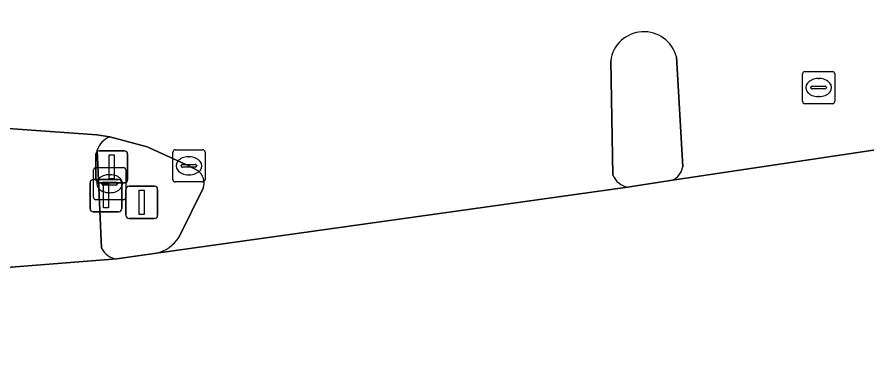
# Model space of a CAD drawing. Extents: x 161084 to 161928, y 385354 to 386522.
# Drawn here: x 161329.07 to 161355.51, y 386476.79 to 386487.72 of the extents above; entities that cross this region are included whole.
import ezdxf

# ---------------------------------------------------------------- set-up
doc = ezdxf.new("R2010")
doc.units = 0
for name, color, linetype in [('IMGEO_Brandkraan', 7, 'Continuous'), ('IMGEO_Drukknoppaal', 7, 'Continuous'), ('IMGEO_Fietspad_gesloten', 7, 'Continuous'), ('IMGEO_Kolk', 7, 'Continuous'), ('IMGEO_OVBaan_gesloten', 7, 'Continuous'), ('IMGEO_Portaal', 7, 'Continuous'), ('IMGEO_Rijbaan_regionaal_gesloten', 7, 'Continuous'), ('IMGEO_Rioolput', 7, 'Continuous'), ('IMGEO_Verkeerseiland_gesloten', 7, 'Continuous'), ('IMGEO_Verkeersregelinstallatiepaal', 7, 'Continuous')]:
    doc.layers.add(name, color=color, linetype=linetype)

msp = doc.modelspace()

# ---------------------------------------------------------------- linework, layer by layer
at = {"layer": 'IMGEO_Brandkraan'}
for p, q in [((161331.454, 386482.122), (161331.454, 386482.974)), ((161331.529, 386483.048), (161332.381, 386483.048)), ((161332.455, 386482.974), (161332.455, 386482.122)), ((161331.942, 386482.828), (161331.967, 386482.828)), ((161331.713, 386482.542), (161331.713, 386482.554)), ((161332.151, 386482.505), (161331.753, 386482.505)), ((161331.756, 386482.591), (161332.154, 386482.591)), ((161332.197, 386482.554), (161332.197, 386482.542)), ((161331.965, 386482.268), (161331.94, 386482.268)), ((161332.381, 386482.048), (161331.529, 386482.048))]:
    msp.add_line(p, q, dxfattribs=at)
for points in [[(161331.454, 386482.122), (161331.454, 386482.974)], [(161331.529, 386483.048), (161332.381, 386483.048)], [(161332.455, 386482.974), (161332.455, 386482.122)], [(161332.381, 386482.048), (161331.529, 386482.048)]]:
    msp.add_lwpolyline(points, dxfattribs=at)
for centre, radius, start, end in [((161331.531, 386482.972), 0.0765, 91.552, 178.448), ((161331.531, 386482.972), 0.0765, 91.552, 178.448), ((161332.379, 386482.972), 0.0765, 1.552, 88.448), ((161332.379, 386482.972), 0.0765, 1.552, 88.448), ((161331.753, 386482.551), 0.0403, 85.8775, 175.7526), ((161331.75, 386482.541), 0.0366, 178.938, 274.7102), ((161332.154, 386482.548), 0.043, 264.8664, 352.4533), ((161332.158, 386482.553), 0.0386, 1.7309, 96.639), ((161331.531, 386482.124), 0.0765, 181.552, 268.448), ((161331.531, 386482.124), 0.0765, 181.552, 268.448), ((161332.379, 386482.124), 0.0765, 271.552, 358.448), ((161332.379, 386482.124), 0.0765, 271.552, 358.448)]:
    msp.add_arc(centre, radius, start, end, dxfattribs=at)
for centre, major_axis, ratio, start_param, end_param in [((161331.941, 386482.548), (-0.387, 0.002), 0.722429, 4.712389, 7.853982), ((161331.966, 386482.548), (-0.39, 0.002), 0.717154, 1.570796, 4.712389)]:
    msp.add_ellipse(centre, major_axis=major_axis, ratio=ratio, start_param=start_param, end_param=end_param, dxfattribs=at)
at = {"layer": 'IMGEO_Drukknoppaal'}
for p, q in [((161331.444, 386482.675), (161332.234, 386482.675)), ((161332.234, 386482.675), (161331.444, 386482.675)), ((161331.344, 386481.775), (161331.344, 386482.575)), ((161331.344, 386482.575), (161331.344, 386481.775)), ((161332.334, 386482.575), (161332.334, 386481.775)), ((161332.334, 386481.775), (161332.334, 386482.575)), ((161332.234, 386481.675), (161331.444, 386481.675)), ((161331.444, 386481.675), (161332.234, 386481.675))]:
    msp.add_line(p, q, dxfattribs=at)
msp.add_lwpolyline([(161331.764, 386482.55), (161331.914, 386482.55), (161331.914, 386481.8), (161331.764, 386481.8), (161331.764, 386482.55)], dxfattribs=at)
for centre, start, end in [((161331.444, 386482.575), 90, 180), ((161331.444, 386482.575), 90, 180), ((161332.234, 386482.575), 0, 90), ((161332.234, 386482.575), 360, 90), ((161331.444, 386481.775), 180, 270), ((161331.444, 386481.775), 180, 270), ((161332.234, 386481.775), 270, 0), ((161332.234, 386481.775), 270, 0)]:
    msp.add_arc(centre, 0.1, start, end, dxfattribs=at)
at = {"layer": 'IMGEO_Fietspad_gesloten'}
for points in [[(161331.958, 386484.003), (161331.557, 386484.068), (161327.917, 386484.321), (161328.092, 386479.889), (161332.174, 386480.209)], [(161331.697, 386480.544), (161331.567, 386483.591)]]:
    msp.add_lwpolyline(points, dxfattribs=at)
for centre, radius, start, end in [((161332.186, 386483.395), 0.649, 110.5507, 162.4454), ((161332.267, 386480.849), 0.646, 208.1193, 261.7195)]:
    msp.add_arc(centre, radius, start, end, dxfattribs=at)
at = {"layer": 'IMGEO_Kolk'}
for p, q in [((161333.919, 386482.678), (161333.919, 386483.53)), ((161333.994, 386483.604), (161334.846, 386483.604)), ((161334.92, 386483.53), (161334.92, 386482.678)), ((161334.221, 386483.147), (161334.619, 386483.147)), ((161334.407, 386483.384), (161334.432, 386483.384)), ((161334.178, 386483.098), (161334.178, 386483.11)), ((161334.616, 386483.061), (161334.218, 386483.061)), ((161334.662, 386483.11), (161334.662, 386483.098)), ((161334.846, 386482.604), (161333.994, 386482.604)), ((161334.43, 386482.824), (161334.405, 386482.824))]:
    msp.add_line(p, q, dxfattribs=at)
for points in [[(161333.919, 386482.678), (161333.919, 386483.53)], [(161333.994, 386483.604), (161334.846, 386483.604)], [(161334.92, 386483.53), (161334.92, 386482.678)], [(161334.846, 386482.604), (161333.994, 386482.604)]]:
    msp.add_lwpolyline(points, dxfattribs=at)
for centre, radius, start, end in [((161333.996, 386483.528), 0.0765, 91.552, 178.448), ((161333.996, 386483.528), 0.0765, 91.552, 178.448), ((161334.844, 386483.528), 0.0765, 1.552, 88.448), ((161334.844, 386483.528), 0.0765, 1.552, 88.448), ((161334.218, 386483.107), 0.0403, 85.8775, 175.7526), ((161334.623, 386483.109), 0.0386, 1.7309, 96.639), ((161334.215, 386483.097), 0.0366, 178.938, 274.7102), ((161334.619, 386483.104), 0.043, 264.8664, 352.4533), ((161333.996, 386482.68), 0.0765, 181.552, 268.448), ((161333.996, 386482.68), 0.0765, 181.552, 268.448), ((161334.844, 386482.68), 0.0765, 271.552, 358.448), ((161334.844, 386482.68), 0.0765, 271.552, 358.448)]:
    msp.add_arc(centre, radius, start, end, dxfattribs=at)
for centre, major_axis, ratio, start_param, end_param in [((161334.406, 386483.104), (-0.387, 0.002), 0.722429, 4.712389, 7.853982), ((161334.431, 386483.104), (-0.39, 0.002), 0.717154, 1.570796, 4.712389)]:
    msp.add_ellipse(centre, major_axis=major_axis, ratio=ratio, start_param=start_param, end_param=end_param, dxfattribs=at)
at = {"layer": 'IMGEO_OVBaan_gesloten'}
msp.add_lwpolyline([(161357.241, 386483.818), (161349.466, 386482.654), (161348.066, 386482.443), (161333.408, 386480.392), (161332.174, 386480.209), (161328.092, 386479.889), (161324.224, 386479.78), (161291.616, 386478.624), (161251.627, 386477.255), (161211.751, 386475.863), (161173.719, 386474.54)], dxfattribs=at)
at = {"layer": 'IMGEO_Portaal'}
for p, q in [((161332.457, 386481.57), (161332.457, 386482.37)), ((161332.457, 386482.37), (161332.457, 386481.57)), ((161332.557, 386482.47), (161333.347, 386482.47)), ((161333.347, 386482.47), (161332.557, 386482.47)), ((161333.447, 386482.37), (161333.447, 386481.57)), ((161333.447, 386481.57), (161333.447, 386482.37)), ((161333.347, 386481.47), (161332.557, 386481.47)), ((161332.557, 386481.47), (161333.347, 386481.47))]:
    msp.add_line(p, q, dxfattribs=at)
msp.add_lwpolyline([(161332.877, 386482.345), (161333.027, 386482.345), (161333.027, 386481.595), (161332.877, 386481.595), (161332.877, 386482.345)], dxfattribs=at)
for centre, start, end in [((161332.557, 386482.37), 90, 180), ((161332.557, 386482.37), 90, 180), ((161333.347, 386482.37), 0, 90), ((161333.347, 386482.37), 360, 90), ((161332.557, 386481.57), 180, 270), ((161332.557, 386481.57), 180, 270), ((161333.347, 386481.57), 270, 0), ((161333.347, 386481.57), 270, 0)]:
    msp.add_arc(centre, 0.1, start, end, dxfattribs=at)
at = {"layer": 'IMGEO_Rijbaan_regionaal_gesloten'}
for points in [[(161330.908, 386498.413), (161330.928, 386498.001), (161329.113, 386497.635), (161327.361, 386497.345), (161323.522, 386497.238), (161324.07, 386484.196), (161327.917, 386484.321), (161331.557, 386484.068), (161331.958, 386484.003), (161333.121, 386483.692), (161334.42, 386483.104), (161334.703, 386482.951)], [(161347.608, 386482.813), (161347.539, 386486.365)], [(161349.581, 386486.485), (161349.78, 386483.072)], [(161349.466, 386482.654), (161357.241, 386483.818)], [(161333.408, 386480.392), (161348.066, 386482.443)], [(161334.863, 386482.408), (161334.108, 386480.881)]]:
    msp.add_lwpolyline(points, dxfattribs=at)
for centre, radius, start, end in [((161348.572, 386486.227), 1.042, 14.3316, 172.3947), ((161334.395, 386482.565), 0.494, 341.4674, 51.3688), ((161349.211, 386483.172), 0.578, 296.1875, 349.985), ((161348.173, 386483.044), 0.61, 202.2172, 259.9161), ((161333.175, 386481.472), 1.104, 282.1966, 327.6775)]:
    msp.add_arc(centre, radius, start, end, dxfattribs=at)
at = {"layer": 'IMGEO_Rioolput'}
for p, q in [((161353.507, 386485.107), (161353.507, 386485.959)), ((161353.582, 386486.033), (161354.434, 386486.033)), ((161353.995, 386485.813), (161354.02, 386485.813)), ((161354.508, 386485.959), (161354.508, 386485.107)), ((161353.766, 386485.527), (161353.766, 386485.539)), ((161353.809, 386485.576), (161354.207, 386485.576)), ((161354.25, 386485.539), (161354.25, 386485.527)), ((161354.204, 386485.49), (161353.806, 386485.49)), ((161354.018, 386485.253), (161353.993, 386485.253)), ((161354.434, 386485.033), (161353.582, 386485.033))]:
    msp.add_line(p, q, dxfattribs=at)
for points in [[(161353.507, 386485.107), (161353.507, 386485.959)], [(161353.582, 386486.033), (161354.434, 386486.033)], [(161354.508, 386485.959), (161354.508, 386485.107)], [(161354.434, 386485.033), (161353.582, 386485.033)]]:
    msp.add_lwpolyline(points, dxfattribs=at)
for centre, radius, start, end in [((161353.584, 386485.957), 0.0765, 91.552, 178.448), ((161353.584, 386485.957), 0.0765, 91.552, 178.448), ((161354.432, 386485.957), 0.0765, 1.552, 88.448), ((161354.432, 386485.957), 0.0765, 1.552, 88.448), ((161353.806, 386485.536), 0.0403, 85.8775, 175.7526), ((161353.803, 386485.526), 0.0366, 178.938, 274.7102), ((161354.207, 386485.533), 0.043, 264.8664, 352.4533), ((161354.211, 386485.538), 0.0386, 1.7309, 96.639), ((161353.584, 386485.109), 0.0765, 181.552, 268.448), ((161353.584, 386485.109), 0.0765, 181.552, 268.448), ((161354.432, 386485.109), 0.0765, 271.552, 358.448), ((161354.432, 386485.109), 0.0765, 271.552, 358.448)]:
    msp.add_arc(centre, radius, start, end, dxfattribs=at)
for centre, major_axis, ratio, start_param, end_param in [((161353.994, 386485.533), (-0.387, 0.002), 0.722429, 4.712389, 7.853982), ((161354.019, 386485.533), (-0.39, 0.002), 0.717154, 1.570796, 4.712389)]:
    msp.add_ellipse(centre, major_axis=major_axis, ratio=ratio, start_param=start_param, end_param=end_param, dxfattribs=at)
at = {"layer": 'IMGEO_Verkeerseiland_gesloten'}
for points in [[(161347.539, 386486.365), (161347.608, 386482.813)], [(161349.78, 386483.072), (161349.581, 386486.485)], [(161334.703, 386482.951), (161334.42, 386483.104), (161333.121, 386483.692), (161331.958, 386484.003)], [(161331.567, 386483.591), (161331.697, 386480.544)], [(161348.066, 386482.443), (161349.466, 386482.654)], [(161334.108, 386480.881), (161334.863, 386482.408)], [(161332.174, 386480.209), (161333.408, 386480.392)]]:
    msp.add_lwpolyline(points, dxfattribs=at)
for centre, radius, start, end in [((161348.572, 386486.227), 1.042, 14.3316, 172.3947), ((161332.186, 386483.395), 0.649, 110.5507, 162.4454), ((161334.395, 386482.565), 0.494, 341.4674, 51.3688), ((161349.211, 386483.172), 0.578, 296.1875, 349.985), ((161348.173, 386483.044), 0.61, 202.2172, 259.9161), ((161333.175, 386481.472), 1.104, 282.1966, 327.6775), ((161332.267, 386480.849), 0.646, 208.1193, 261.7195)]:
    msp.add_arc(centre, radius, start, end, dxfattribs=at)
at = {"layer": 'IMGEO_Verkeersregelinstallatiepaal'}
for p, q in [((161331.523, 386482.671), (161331.523, 386483.471)), ((161331.523, 386483.471), (161331.523, 386482.671)), ((161331.623, 386483.571), (161332.413, 386483.571)), ((161332.413, 386483.571), (161331.623, 386483.571)), ((161332.513, 386483.471), (161332.513, 386482.671)), ((161332.513, 386482.671), (161332.513, 386483.471)), ((161332.413, 386482.571), (161331.623, 386482.571)), ((161331.623, 386482.571), (161332.413, 386482.571))]:
    msp.add_line(p, q, dxfattribs=at)
msp.add_lwpolyline([(161331.943, 386483.446), (161332.093, 386483.446), (161332.093, 386482.696), (161331.943, 386482.696), (161331.943, 386483.446)], dxfattribs=at)
for centre, start, end in [((161331.623, 386483.471), 90, 180), ((161331.623, 386483.471), 90, 180), ((161332.413, 386483.471), 0, 90), ((161332.413, 386483.471), 360, 90), ((161331.623, 386482.671), 180, 270), ((161331.623, 386482.671), 180, 270), ((161332.413, 386482.671), 270, 0), ((161332.413, 386482.671), 270, 0)]:
    msp.add_arc(centre, 0.1, start, end, dxfattribs=at)

doc.saveas('drawing.dxf')
